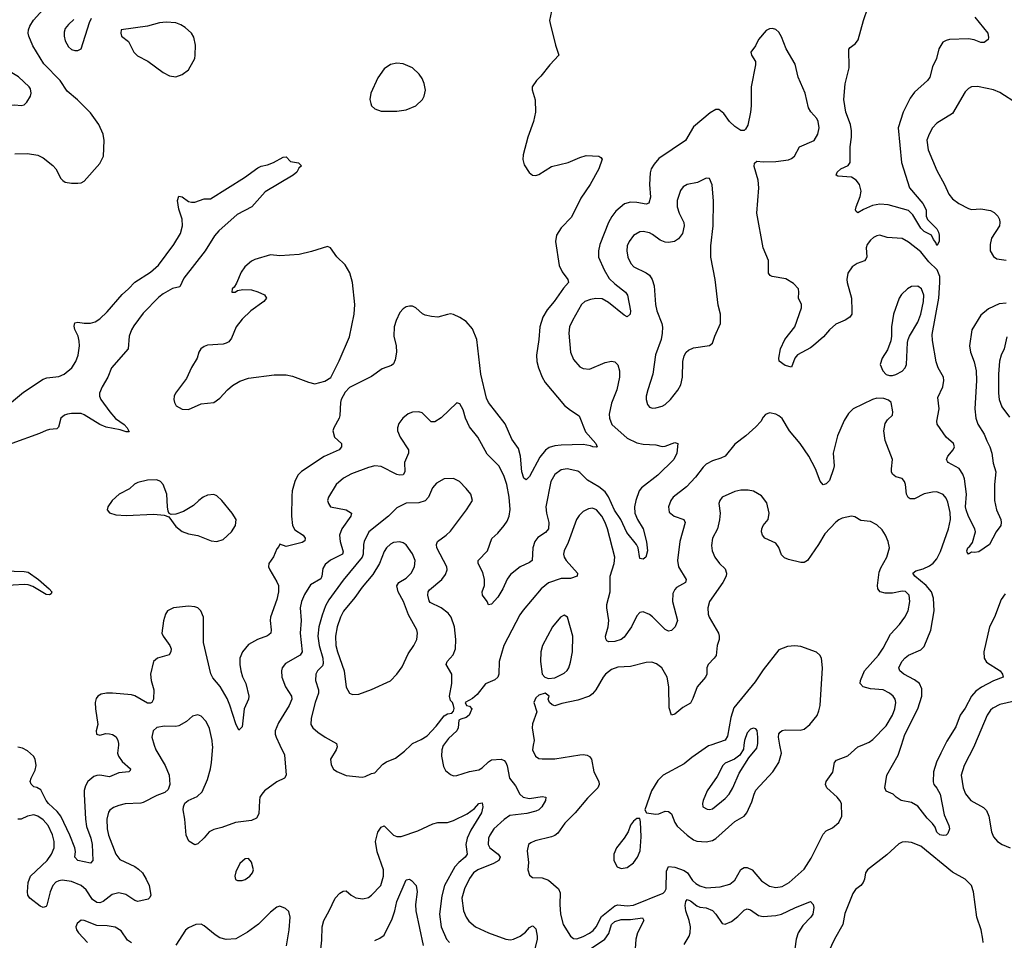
# Model space of a CAD drawing. Header units: inches. Extents: x 1954678 to 2060271, y 904822 to 1016299.
# Tile 365 of 403: x 2042141 to 2048378, y 988764 to 994595. Entities that reach past the tile are written whole.
import ezdxf

# ---------------------------------------------------------------- set-up
doc = ezdxf.new("R2010")
doc.units = ezdxf.units.IN
doc.header["$MEASUREMENT"] = 0
doc.layers.add('C0948', color=7, linetype='Continuous')
doc.layers.add('C0949', color=7, linetype='Continuous')

msp = doc.modelspace()

# ---------------------------------------------------------------- linework, layer by layer
at = {"layer": 'C0948', "color": 5}
for points, elevation in [([(2042766.3, 990000), (2042761.8, 989950), (2042766.2, 989930), (2042790, 989895.8), (2042843, 989850), (2042841, 989839), (2042832, 989830), (2042770, 989823.7), (2042710, 989798.5), (2042650, 989808.9), (2042630, 989808), (2042610, 989800.7), (2042574, 989770), (2042558.1, 989741.9), (2042550, 989713.2), (2042549.5, 989690), (2042558.1, 989530), (2042565.1, 989485.1), (2042591.8, 989410), (2042599.8, 989370), (2042603.8, 989270), (2042590, 989252.3), (2042509.3, 989270), (2042490, 989289.3), (2042494.2, 989325.8), (2042490.8, 989350), (2042458.9, 989430), (2042401.9, 989550), (2042379.7, 989579.7), (2042323.9, 989630), (2042309.2, 989650), (2042276.1, 989716.1), (2042250, 989731.6), (2042230, 989736), (2042213.6, 989753.6), (2042208, 989770), (2042213, 989790), (2042239.2, 989840.8), (2042245.3, 989870), (2042239.3, 989910), (2042228.4, 989930), (2042190, 989963.5), (2042160, 989980), (2042130, 989986.8)], 520), ([(2042993.3, 990000), (2043002.8, 989970), (2043062.4, 989870), (2043088, 989810), (2043091.7, 989750), (2043081.7, 989718.3), (2043060, 989700.1), (2043010, 989681.7), (2042924.4, 989635.6), (2042908.7, 989631.3), (2042810, 989627.1), (2042770, 989618), (2042735.8, 989604.2), (2042712.3, 989587.7), (2042703.9, 989576.1), (2042693, 989530), (2042695.9, 989470), (2042703.3, 989430), (2042750, 989308.8), (2042776.2, 989276.2), (2042870.7, 989230.7), (2042894.8, 989214.8), (2042918.6, 989190), (2042943.2, 989150), (2042960.7, 989110), (2042971.7, 989050), (2042966.1, 989033.9), (2042955.2, 989024.8), (2042890, 989008.4), (2042870, 989014.8), (2042814.6, 989054.6), (2042770, 989064.2), (2042726.4, 989053.6), (2042670, 989008.7), (2042650, 989001.1), (2042630, 989003.7), (2042602.5, 989022.5), (2042562.6, 989082.6), (2042530, 989111.8), (2042470, 989136.5), (2042410, 989144.2), (2042390, 989141.1), (2042370, 989131.6), (2042352.1, 989110), (2042334.6, 989070), (2042314.2, 988985.8), (2042310, 988978), (2042290, 988971.5), (2042270, 988979.7), (2042206.3, 989030), (2042192, 989050), (2042189.8, 989069.8), (2042195.7, 989130), (2042209.9, 989170), (2042314.5, 989270), (2042343, 989310), (2042359.2, 989350), (2042359.9, 989390), (2042350, 989431.1), (2042321.4, 989490), (2042290, 989526.8), (2042256.3, 989550), (2042230, 989558.2), (2042190, 989550.6), (2042150, 989530.7), (2042130, 989531.6)], 540), ([(2043788.9, 990000), (2043817.8, 989937.7), (2043828.4, 989810), (2043818.8, 989790), (2043770, 989768.2), (2043692, 989710), (2043674.3, 989690), (2043663.2, 989670), (2043659.3, 989650), (2043655.4, 989564.6), (2043642.1, 989537.9), (2043610, 989523.2), (2043509.2, 989510.8), (2043422.3, 989477.7), (2043370, 989464.7), (2043342.4, 989450), (2043310, 989411.8), (2043270, 989375.1), (2043250, 989369.3), (2043211.9, 989391.9), (2043196.2, 989430), (2043188, 989530), (2043176.2, 989590), (2043178, 989610), (2043187.7, 989632.3), (2043209, 989650), (2043265.1, 989674.9), (2043296.6, 989703.4), (2043330, 989782.8), (2043349.7, 989850), (2043356.4, 989890), (2043363.9, 989990), (2043363, 990000)], 540), ([(2044150.1, 990000), (2044152.2, 989990), (2044145.3, 989970), (2044110.4, 989910), (2044114.2, 989874.2), (2044130, 989847.3), (2044150, 989833.4), (2044210, 989808.4), (2044310, 989796.3), (2044330, 989800.7), (2044370, 989821), (2044390, 989824.7), (2044440.5, 989879.5), (2044465.1, 989894.9), (2044522.6, 989917.4), (2044578.7, 989961.3), (2044618.9, 990000)], 560), ([(2044825.4, 990000), (2044823.1, 989996.9), (2044814.4, 989970), (2044814, 989930), (2044825.3, 989865.3), (2044839, 989839), (2044870, 989813), (2044890, 989806.4), (2044910, 989806.7), (2044990, 989833.4), (2045050, 989844.2), (2045070, 989855.8), (2045110, 989894), (2045130, 989906), (2045190.3, 989910.3), (2045210, 989902.4), (2045219.5, 989890), (2045228.2, 989868.2), (2045244.7, 989790), (2045282, 989742), (2045309.3, 989690), (2045330, 989670.2), (2045370, 989661), (2045450, 989674.9), (2045473.4, 989670), (2045472, 989650), (2045448.7, 989610), (2045430, 989589.7), (2045410, 989580.8), (2045352.5, 989567.5), (2045246, 989554), (2045210, 989529.8), (2045143.5, 989470), (2045118.4, 989430), (2045111, 989410), (2045108.6, 989370), (2045120.2, 989350), (2045171.2, 989310), (2045183.9, 989290), (2045176.5, 989270), (2045142.3, 989250), (2045043.6, 989210), (2045016.2, 989190), (2044990, 989155.4), (2044958.9, 989090), (2044942.7, 989030), (2044952.2, 988950), (2044969.1, 988910), (2044985.5, 988885.5), (2045028, 988850), (2045110, 988810.2), (2045220.7, 988770), (2045250, 988766), (2045270, 988770.2), (2045311.1, 988790), (2045344.6, 988815.4), (2045370, 988844.2), (2045390, 988855.8), (2045393.8, 988853.8), (2045410, 988836.3), (2045419.7, 988790), (2045419.2, 988770), (2045404.9, 988710)], 560), ([(2045394.6, 990000), (2045388.9, 989970), (2045408.7, 989930), (2045430, 989915.8), (2045450, 989912.2), (2045530, 989912.9), (2045690, 989938.8), (2045710, 989940.6), (2045736.1, 989936.1), (2045750, 989928.7), (2045762.4, 989910), (2045776.9, 989830), (2045809.1, 989770), (2045811.2, 989750), (2045803.6, 989730), (2045736.9, 989663.1), (2045660.2, 989570), (2045593.8, 989506.2), (2045550, 989442.8), (2045530, 989427.4), (2045510, 989419.4), (2045406, 989394), (2045378.3, 989381.7), (2045364.9, 989370), (2045356, 989330), (2045364, 989256), (2045359.5, 989210), (2045370, 989176), (2045390, 989160.7), (2045450, 989158.5), (2045490, 989144.7), (2045553.6, 989090), (2045564.6, 989064.6), (2045561.7, 988990), (2045565.8, 988930), (2045584.4, 988864.4), (2045630, 988790.4), (2045650, 988774.6), (2045670, 988773.2), (2045710, 988786.8), (2045750, 988807.8), (2045773.8, 988826.2), (2045791.9, 988848.1), (2045826.6, 988913.5), (2045910, 988982.5), (2045930, 988988.8), (2045990, 988982.6), (2046030, 988985.3), (2046217.5, 989062.5), (2046227.7, 989072.3), (2046235.2, 989090), (2046237.4, 989202.6), (2046250, 989231.9), (2046290, 989225.9), (2046350, 989205.5), (2046370.6, 989190.6), (2046403, 989143), (2046423.2, 989123.2), (2046450, 989107.6), (2046490, 989096.8), (2046578.4, 989101.6), (2046639.9, 989120.1), (2046670, 989144), (2046710, 989211.4), (2046730, 989224.5), (2046750, 989223.8), (2046781.5, 989210), (2046840.8, 989140.8), (2046890, 989106.9), (2046930, 989098.2), (2046970, 989103.8), (2047015.6, 989130), (2047110, 989214.9), (2047155.1, 989284.9), (2047230, 989436.3), (2047250, 989457.1), (2047290, 989475.5), (2047329.7, 989510.3), (2047348, 989550), (2047347.2, 989630), (2047336.8, 989650), (2047319.1, 989670), (2047253.7, 989730), (2047246, 989750), (2047249.7, 989770), (2047291.6, 989828.4), (2047303, 989890), (2047314.5, 989905.5), (2047387.3, 989932.7), (2047451.1, 989988.9), (2047476.8, 990000)], 580), ([(2046518.1, 990000), (2046504.7, 989995.3), (2046398.6, 989921.4), (2046350, 989881.5), (2046217, 989810), (2046183.6, 989776.4), (2046143.2, 989710), (2046101.6, 989590), (2046110.5, 989570.5), (2046170, 989563.5), (2046190, 989565.7), (2046230, 989581), (2046250, 989580.2), (2046270, 989564.4), (2046290.1, 989510), (2046305.8, 989485.8), (2046370, 989430.2), (2046410, 989400.2), (2046430, 989391.3), (2046490, 989387.6), (2046530, 989396.8), (2046550, 989408.5), (2046670, 989516.6), (2046729.6, 989550), (2046746, 989570), (2046778.6, 989641.4), (2046792.5, 989690), (2046804.6, 989715.4), (2046912.2, 989830), (2046950.5, 989890), (2046966.7, 989950), (2046956.7, 990000)], 620), ([(2046728.7, 990000), (2046725.4, 989974.6), (2046703.4, 989936.6), (2046669.1, 989910.9), (2046610, 989885.6), (2046594.4, 989870), (2046559, 989801), (2046494.9, 989710), (2046470.4, 989650), (2046466, 989630), (2046468.2, 989610), (2046495.1, 989595.1), (2046510, 989592.2), (2046530, 989596.4), (2046610, 989660.8), (2046635.6, 989690), (2046658, 989730), (2046697.4, 989822.6), (2046760.1, 989919.9), (2046810, 989980.7), (2046814.8, 990000)], 640), ([(2048001.6, 990000), (2047975.8, 989950), (2047948.3, 989891.6), (2047929.3, 989830), (2047926.6, 989766.6), (2047932, 989750), (2047950, 989727.9), (2047970.6, 989690), (2047997.4, 989557.4), (2048027, 989490), (2048030.3, 989469.7), (2048020.4, 989439.6), (2048010, 989429.3), (2047990, 989427.3), (2047970, 989431.6), (2047950, 989449.6), (2047939.3, 989479.3), (2047923.4, 989503.4), (2047890, 989538), (2047830, 989613.8), (2047790, 989636.2), (2047725.2, 989650), (2047693.2, 989670), (2047674, 989690), (2047630, 989709.3), (2047620.9, 989730), (2047634.7, 989810), (2047704.5, 989935.5), (2047725.7, 990000)], 560), ([(2048188.4, 990000), (2048185.9, 989994.1), (2048123.2, 989870), (2048105, 989810), (2048117.3, 989730), (2048131.2, 989691.2), (2048166.7, 989650), (2048245.3, 989605.3), (2048265.9, 989585.9), (2048280.7, 989550), (2048295.8, 989450), (2048310, 989418.4), (2048334.9, 989390), (2048364.4, 989370), (2048414, 989350)], 580), ([(2044043.9, 988670), (2044055.2, 988764.8), (2044057.8, 988850), (2044067.2, 988890), (2044102.5, 988950), (2044139.8, 989030), (2044170, 989061.7), (2044190, 989074), (2044210, 989077.1), (2044240.5, 989050), (2044270, 989032), (2044313.9, 989026.1), (2044350, 989035.8), (2044370, 989048.7), (2044429.7, 989110), (2044445.7, 989170), (2044446.2, 989210), (2044404.7, 989324.7), (2044394.3, 989390), (2044410, 989448.4), (2044430, 989479.5), (2044450, 989488.5), (2044510, 989430.3), (2044530, 989422), (2044558, 989422), (2044663.6, 989456.4), (2044758.7, 989501.3), (2044790, 989509.1), (2044850, 989510.2), (2044890, 989522.2), (2044976, 989564), (2045021.1, 989598.9), (2045050, 989630.4), (2045070, 989634), (2045073.8, 989610), (2045066.2, 989570), (2044998.8, 989461.2), (2044974.8, 989410), (2044967.5, 989370), (2044976.5, 989310), (2044963.9, 989290), (2044922.9, 989257.1), (2044898.4, 989230), (2044832.6, 989110), (2044815, 989045), (2044799.4, 988930), (2044810.9, 988850), (2044844.2, 988770), (2044862.8, 988750)], 540), ([(2048243.4, 988750), (2048242.7, 988770), (2048230.3, 988830), (2048202.8, 988910), (2048183.1, 989070), (2048169.2, 989110), (2048130, 989149.9), (2048050, 989195.2), (2047850, 989360.3), (2047790, 989382.3), (2047752, 989388), (2047730, 989384.7), (2047710, 989374.7), (2047634.4, 989305.6), (2047510.4, 989210), (2047499.5, 989190), (2047491.8, 989150), (2047483.1, 989130), (2047469, 989111), (2047435.3, 989084.7), (2047419.2, 989060.8), (2047367.3, 988932.7), (2047355.4, 988864.6), (2047301.5, 988770), (2047265, 988690)], 580), ([(2044390, 988762.3), (2044423.1, 988776.9), (2044450, 988796.3), (2044500, 988900), (2044517.8, 988950), (2044530, 989010.3), (2044590, 989147.7), (2044610, 989150.8), (2044623.4, 989143.4), (2044652.2, 989110), (2044659.5, 989070), (2044649.2, 988990.8), (2044650.2, 988950), (2044697.4, 988730)], 520), ([(2043830.5, 988729.5), (2043848.5, 988830), (2043855.1, 988910), (2043846.2, 988946.2), (2043825.3, 988965.3), (2043790, 988979.7), (2043770, 988972.8), (2043730, 988941.7), (2043654.4, 988865.6), (2043584.6, 988815.4), (2043510, 988773.6), (2043450, 988769.5), (2043410, 988779.6), (2043378.7, 988798.7), (2043310, 988855.6), (2043290, 988865.1), (2043256.7, 988863.3), (2043210, 988842.9), (2043192.4, 988827.6), (2043130, 988731.8)], 560), ([(2046350, 988736.5), (2046381, 988790), (2046388.1, 988811.9), (2046391, 988850), (2046382.4, 988890), (2046361.2, 988950), (2046356.6, 988983.4), (2046360.4, 989010), (2046370, 989021.1), (2046390, 989013), (2046430, 988981.8), (2046450, 988974.4), (2046490.1, 988970.1), (2046530, 988951.8), (2046550.2, 988930), (2046590, 988870.4), (2046610, 988866), (2046650, 988883.1), (2046690, 988913.6), (2046730, 988953.7), (2046750, 988963.7), (2046770, 988956.5), (2046820.4, 988920.4), (2046850, 988915.2), (2046930, 988920.6), (2046966.6, 988930), (2047050, 988970.2), (2047150, 989010.4), (2047167.7, 988990), (2047171.7, 988971.7), (2047164.9, 988930), (2047152.2, 988910), (2047102.7, 988857.3), (2047071.3, 988810), (2047059.7, 988770), (2047050.3, 988710)], 560), ([(2042850, 988746.8), (2042824.1, 988764.1), (2042783.1, 988823.1), (2042746.6, 988846.6), (2042695.1, 988855.1), (2042630, 988857.8), (2042550, 988889.6), (2042530, 988891.8), (2042505.5, 988870), (2042498, 988850), (2042500.5, 988830), (2042513, 988810), (2042570, 988750.4)], 560), ([(2045756.2, 988710), (2045847.9, 988770), (2045873.3, 988806.7), (2045890, 988863.6), (2045910, 988882), (2045950, 988896.3), (2046010, 988895.3), (2046085.5, 988905.5), (2046095, 988890), (2046055.1, 988810), (2046043.7, 988770), (2046040.1, 988710)], 560)]:
    msp.add_lwpolyline(points, dxfattribs=dict(at, elevation=elevation))
for points, elevation in [([(2046070, 989535.3), (2046050, 989534.5), (2046030, 989518), (2046010, 989492.7), (2045995.8, 989450), (2045970.2, 989409.8), (2045922, 989350), (2045904.9, 989310), (2045905.3, 989270), (2045925.5, 989230), (2045950, 989218), (2045990, 989223.9), (2046030, 989253.7), (2046054.2, 989290), (2046070.7, 989330), (2046078.2, 989418.2), (2046074.5, 989514.5)], 620), ([(2043590, 989282), (2043570, 989279), (2043536, 989250), (2043510, 989198), (2043504, 989170), (2043508.3, 989148.3), (2043521.6, 989141.6), (2043550, 989141.6), (2043570, 989148.5), (2043599.3, 989170), (2043615.1, 989190), (2043622.7, 989210), (2043610, 989258)], 560)]:
    msp.add_lwpolyline(points, close=True, dxfattribs=dict(at, elevation=elevation))
at = {"layer": 'C0949', "color": 5}
for points, elevation in [([(2042110, 993744.7), (2042190, 993746.5), (2042256.3, 993736.3), (2042290, 993719.3), (2042351.4, 993671.4), (2042370.4, 993650), (2042403, 993590), (2042415.6, 993575.6), (2042430, 993566), (2042470, 993558.4), (2042510, 993558.4), (2042530, 993562.4), (2042550, 993573), (2042650, 993684.9), (2042671.3, 993730), (2042677.2, 993830), (2042671, 993870), (2042642.2, 993930), (2042590, 994005.6), (2042507.3, 994087.3), (2042442.9, 994142.9), (2042398.7, 994210), (2042295.1, 994315.1), (2042223.6, 994430), (2042198.9, 994490), (2042194.4, 994510), (2042196.2, 994530), (2042205.7, 994554.3), (2042228.8, 994591.2), (2042310, 994680.3)], 520), ([(2048192, 994610), (2048273, 994510), (2048278, 994482), (2048274.8, 994470), (2048250, 994449.6), (2048230, 994449.7), (2048187, 994467), (2048150, 994473.3), (2048031.4, 994468.6), (2048010, 994463.5), (2047988.2, 994451.8), (2047963.1, 994410), (2047948.4, 994350), (2047923.5, 994296.5), (2047905.7, 994230), (2047891.2, 994208.8), (2047810, 994136.8), (2047781.2, 994098.8), (2047736.8, 994010), (2047705.5, 993910), (2047727.1, 993690), (2047776.5, 993530), (2047862.4, 993430), (2047882, 993390), (2047883.8, 993350), (2047890.6, 993330), (2047950, 993270.5), (2047962, 993250), (2047966, 993230), (2047964.7, 993190), (2047953.2, 993166.8), (2047950, 993165.2), (2047944.5, 993184.5), (2047930, 993202), (2047917.2, 993230), (2047870, 993252.4), (2047850, 993274.3), (2047798.5, 993358.5), (2047770, 993386.2), (2047642.4, 993422.4), (2047590, 993426.6), (2047543, 993417), (2047486.5, 993393.5), (2047450, 993372), (2047439.3, 993379.3), (2047435.6, 993390), (2047438.7, 993410), (2047465.1, 993474.9), (2047471.7, 993508.4), (2047461.5, 993550), (2047439.1, 993579.1), (2047410, 993598.4), (2047324.2, 993604.2), (2047313.2, 993610), (2047318.7, 993630), (2047342.4, 993650), (2047388.5, 993671.5), (2047402, 993690), (2047401, 993790), (2047409.8, 993849.8), (2047410.6, 993890.6), (2047403.7, 993930), (2047374.2, 994010), (2047362.3, 994090), (2047370.5, 994189.4), (2047395.1, 994290), (2047392.7, 994407.3), (2047400.9, 994419.1), (2047434.9, 994445.1), (2047452.3, 994467.7), (2047485, 994590), (2047513.9, 994670)], 520), ([(2042484.9, 994595.1), (2042450, 994564.5), (2042430, 994539.3), (2042423.6, 994516.4), (2042423.6, 994490), (2042430, 994460.7), (2042450, 994423.7), (2042470, 994406.7), (2042490, 994399.6), (2042510, 994398.7), (2042530, 994411), (2042582.9, 994577.1), (2042596, 994604)], 520), ([(2045510.4, 994649.6), (2045498, 994590), (2045500.5, 994570), (2045534.2, 994434.2), (2045556, 994370), (2045499.1, 994310), (2045442.6, 994237.4), (2045414, 994210), (2045387.7, 994170), (2045387.7, 994150), (2045407.1, 994087.1), (2045408.9, 994010), (2045396, 993950), (2045360.4, 993850), (2045330, 993738), (2045328.3, 993708.3), (2045335.9, 993675.9), (2045367.7, 993627.7), (2045390, 993611), (2045410, 993607.3), (2045430, 993614), (2045510, 993665.5), (2045615.3, 993690), (2045690, 993722), (2045730, 993734), (2045810, 993730.4), (2045823, 993723), (2045830.4, 993710.4), (2045810.4, 993650), (2045753.7, 993550), (2045694.7, 993465.3), (2045635.9, 993344.1), (2045570, 993277), (2045542, 993230), (2045535.8, 993190), (2045557.3, 993037.3), (2045578, 992998), (2045614, 992950), (2045616.4, 992930), (2045585, 992895.1), (2045525.7, 992810), (2045482.7, 992757.3), (2045454.3, 992710), (2045435.3, 992650), (2045430.3, 992570), (2045415.2, 992470), (2045417.5, 992430), (2045426.7, 992390), (2045450, 992330.4), (2045470, 992297.6), (2045592.1, 992152.1), (2045630, 992120.8), (2045685.4, 992085.4), (2045725, 991985), (2045790.3, 991910), (2045798.8, 991890), (2045793.4, 991886.6), (2045771.4, 991888.6), (2045755.8, 991895.8), (2045710, 991903.2), (2045570, 991899.8), (2045530, 991895.9), (2045494.6, 991885.4), (2045471.2, 991868.8), (2045436.6, 991823.4), (2045370, 991702), (2045350, 991680.9), (2045334, 991690), (2045322.5, 991730), (2045313.7, 991830), (2045299.7, 991879.7), (2045258.3, 991938.3), (2045215.8, 992035.8), (2045110, 992169.8), (2045097.3, 992197.3), (2045061.2, 992350), (2045036.7, 992570), (2045010, 992636.4), (2044970, 992682.2), (2044930, 992708.8), (2044890, 992726.6), (2044870, 992730.8), (2044850, 992728.5), (2044790, 992710.9), (2044750, 992714.5), (2044710, 992724), (2044692.8, 992732.8), (2044650, 992769.6), (2044630, 992779.7), (2044610, 992781.3), (2044590, 992776.3), (2044570, 992763.6), (2044550, 992740.9), (2044524.9, 992690), (2044513.1, 992650), (2044511.6, 992590), (2044525, 992530), (2044528, 992490), (2044520.5, 992439.5), (2044510, 992415.1), (2044495.6, 992404.4), (2044437.6, 992382.4), (2044370, 992335.1), (2044230, 992264.5), (2044203.4, 992236.6), (2044178, 992190), (2044173, 992170), (2044170, 992088), (2044164.9, 992070), (2044130.6, 992010), (2044124.9, 991990), (2044135.5, 991950), (2044179.1, 991910), (2044180.4, 991890), (2044164.4, 991870), (2044070, 991827.4), (2043927, 991733), (2043903.6, 991710), (2043883.6, 991670), (2043866.3, 991610), (2043864.2, 991575.8), (2043862, 991450), (2043870.3, 991390), (2043883.4, 991363.4), (2043936.5, 991330), (2043948.9, 991310), (2043946.9, 991293.1), (2043930, 991283.9), (2043830, 991259), (2043790, 991273.2), (2043783, 991257), (2043770, 991244), (2043748.4, 991191.6), (2043718.8, 991150), (2043717.3, 991130), (2043724.9, 991110), (2043770, 991034), (2043779.6, 991010), (2043781.3, 990970), (2043770, 990922.7), (2043730.3, 990810), (2043727.4, 990790), (2043734.3, 990730), (2043731.2, 990708.8), (2043710, 990691.2), (2043648, 990670), (2043590, 990638), (2043552.9, 990590), (2043536.5, 990550), (2043534.7, 990510), (2043542.2, 990470), (2043553.3, 990433.3), (2043573.6, 990390), (2043593.7, 990310), (2043590.4, 990290), (2043562.3, 990230), (2043550, 990115.3), (2043530, 990095.3), (2043510, 990134), (2043473.1, 990253.1), (2043455.4, 990295.4), (2043410.5, 990370.5), (2043365.6, 990425.6), (2043351.2, 990451.2), (2043305.4, 990650), (2043304.8, 990810), (2043289.7, 990850), (2043270, 990868.5), (2043250, 990876.5), (2043210, 990879.1), (2043114.8, 990870), (2043077.1, 990850), (2043064.4, 990830), (2043051.8, 990788.2), (2043042.6, 990710), (2043050.3, 990690), (2043093.2, 990630), (2043100.2, 990610), (2043099.6, 990590), (2043087.2, 990572.8), (2043013.4, 990550), (2042988.7, 990530), (2042970.2, 990450), (2042973.4, 990410), (2042990.2, 990350), (2042989.2, 990290.8), (2042979.3, 990270), (2042970, 990265.3), (2042950, 990266.2), (2042870, 990311.8), (2042850, 990318.2), (2042730, 990329.7), (2042690.3, 990329.7), (2042657.7, 990322.3), (2042636.3, 990310), (2042625.5, 990294.5), (2042620.4, 990270), (2042621.3, 990230), (2042635.5, 990130), (2042626, 990090), (2042627.7, 990070), (2042650, 990063), (2042686, 990074), (2042710, 990072.4), (2042730, 990066.4), (2042751.4, 990051.4), (2042763.1, 990030), (2042767.2, 990010), (2042766.3, 990000)], 520), ([(2048390, 992799.4), (2048345, 992795), (2048277.2, 992762.8), (2048230, 992722.4), (2048173, 992630), (2048156.8, 992530), (2048163.5, 992490), (2048187.2, 992427.2), (2048199.1, 992370), (2048200.9, 992310), (2048192.1, 992130), (2048197.2, 992070), (2048210, 992033.1), (2048249.2, 991970), (2048266.3, 991926.3), (2048286.7, 991890), (2048299.5, 991850), (2048306.6, 991786.6), (2048324.2, 991730), (2048316.5, 991650), (2048315.2, 991550), (2048328.9, 991490), (2048354.9, 991430), (2048358.4, 991410), (2048354.9, 991390), (2048326.4, 991350), (2048284.7, 991270), (2048216.8, 991223.2), (2048190, 991219.3), (2048170, 991222.7), (2048150, 991208.7), (2048143, 991223), (2048140.7, 991230), (2048146.6, 991250), (2048160.2, 991259.8), (2048176.8, 991283.2), (2048195.8, 991350), (2048191.5, 991370), (2048150, 991448.6), (2048135.2, 991490), (2048132.3, 991510), (2048137.5, 991590), (2048125.9, 991685.9), (2048115.9, 991715.9), (2048092, 991752), (2048022.9, 991790), (2048017, 991797), (2048011.1, 991810), (2048020.5, 991830), (2048054.6, 991870), (2048061.4, 991890), (2048056.8, 991910), (2048010.5, 991950.5), (2047952.3, 992032.3), (2047951, 992051), (2047964.8, 992130), (2047957.8, 992202.2), (2047988.2, 992270), (2047995.5, 992310), (2047992.6, 992330), (2047959.9, 992390), (2047947.2, 992427.2), (2047923.2, 992563.2), (2047921.6, 992601.6), (2047962.6, 992830), (2047970.3, 992930), (2047969, 992969), (2047952.1, 993010), (2047900.6, 993060.6), (2047850, 993123.7), (2047770, 993185.3), (2047730, 993207.9), (2047635.8, 993215.8), (2047590, 993229.6), (2047570, 993226), (2047550, 993215.6), (2047530, 993198.4), (2047508.9, 993170), (2047503.6, 993150), (2047507.7, 993092.3), (2047501.3, 993078.7), (2047491.7, 993068.3), (2047446, 993050), (2047414.9, 993030), (2047387.2, 992990), (2047380.2, 992950), (2047381.6, 992930), (2047408.9, 992830), (2047412.9, 992750), (2047411.6, 992730), (2047398.4, 992710), (2047370, 992691.2), (2047310, 992667.1), (2047270.3, 992630), (2047233.3, 992586.8), (2047170, 992531), (2047150, 992516), (2047067.3, 992472.7), (2047051.8, 992450), (2047030, 992394), (2046990, 992403.7), (2046952.7, 992432.7), (2046949.4, 992450), (2046959.6, 992510), (2046987.8, 992570), (2047051.5, 992650), (2047093, 992770), (2047093.6, 992790), (2047073.2, 992830), (2047077.2, 992870), (2047074, 992890), (2047043.2, 992923.2), (2046993.4, 992953.4), (2046908.2, 992968.2), (2046895.6, 992975.6), (2046884.5, 992990), (2046885.1, 993070), (2046849.5, 993150), (2046811.1, 993370), (2046822.2, 993530), (2046817.8, 993577.8), (2046794, 993666), (2046794.8, 993685.2), (2046810, 993698), (2046850, 993693.8), (2046930, 993695.8), (2047010, 993706.9), (2047030, 993715.8), (2047049.5, 993730), (2047081.2, 993790), (2047173.3, 993830), (2047196.9, 993870), (2047204.4, 993910), (2047199.1, 993950), (2047189.8, 993969.8), (2047151.9, 994011.9), (2047136.8, 994036.8), (2047117.2, 994130), (2047071.2, 994230), (2047052.2, 994312.2), (2046996.3, 994410), (2046967.1, 994487.1), (2046950, 994516), (2046930, 994533.2), (2046910, 994539.3), (2046890, 994537), (2046870, 994527), (2046820.4, 994470), (2046801.3, 994430), (2046772.7, 994390), (2046775.5, 994370), (2046801.3, 994330), (2046801.3, 994310), (2046774, 994170), (2046774.3, 994050), (2046770.3, 994010), (2046752.7, 993927.3), (2046739.1, 993900.9), (2046730, 993894), (2046710, 993893.2), (2046670, 993918), (2046637, 993950), (2046600.7, 994000.7), (2046570, 994025.2), (2046550, 994025.2), (2046515.8, 994004.2), (2046410, 993916), (2046358, 993830), (2046190, 993716), (2046159.6, 993680.4), (2046142, 993650), (2046135.2, 993624.8), (2046131, 993550), (2046136.3, 993470), (2046127.2, 993432.8), (2046110, 993426), (2046050, 993437.4), (2046010, 993439.3), (2045972.3, 993427.7), (2045918.3, 993381.7), (2045892.1, 993347.9), (2045871.1, 993310), (2045816.8, 993170), (2045807.2, 993130), (2045808.1, 993090), (2045842.3, 993010), (2045875.7, 992955.7), (2045910, 992921.1), (2045977.8, 992870), (2045990.1, 992850.1), (2046010, 992751.3), (2046008.2, 992730), (2045990, 992711.8), (2045970, 992723), (2045870, 992804.1), (2045830, 992826.1), (2045790, 992828.1), (2045756.9, 992823.1), (2045720.3, 992810), (2045699.4, 992790), (2045641.9, 992690), (2045624.4, 992650), (2045618.7, 992610), (2045630.2, 992490), (2045650, 992443), (2045690, 992397.1), (2045710, 992384.9), (2045750, 992381.3), (2045850, 992422.6), (2045890, 992431.7), (2045910, 992427), (2045930, 992407.7), (2045941.2, 992370), (2045941.1, 992330), (2045923, 992250), (2045890, 992166), (2045875.5, 992095.5), (2045876.2, 992070), (2045892.9, 992030), (2045990, 991945.2), (2046050, 991915.4), (2046090, 991907.1), (2046170, 991901.7), (2046210, 991892), (2046230, 991893.1), (2046290, 991915.8), (2046310.3, 991910.3), (2046303.5, 991850), (2046285.5, 991810), (2046184.2, 991710), (2046079.3, 991630), (2046065.6, 991610), (2046044.6, 991550), (2046035.3, 991510), (2046037.4, 991470), (2046053.7, 991430), (2046091.4, 991370), (2046111.8, 991288.2), (2046118, 991230), (2046107.7, 991190), (2046090, 991177.6), (2046070, 991182.9), (2046057.7, 991250), (2046049.2, 991270), (2045986.2, 991346.2), (2045949.3, 991429.3), (2045908.6, 991488.6), (2045870, 991571.8), (2045850, 991603.7), (2045810, 991636.2), (2045737.3, 991677.3), (2045690, 991727.6), (2045675.8, 991735.8), (2045610, 991749.7), (2045570, 991743.1), (2045530, 991714.7), (2045504.5, 991670), (2045474.2, 991510), (2045477.7, 991470), (2045493.8, 991410), (2045491, 991370), (2045472.4, 991347.6), (2045424.1, 991315.9), (2045404.5, 991290), (2045392.2, 991250), (2045386.7, 991170), (2045370, 991155.8), (2045311, 991129), (2045250, 991079.7), (2045228.7, 991051.3), (2045202.4, 990990), (2045170, 990937), (2045130, 990893.2), (2045110, 990888.7), (2045102.7, 990910), (2045072, 990950), (2045071.6, 990970), (2045084.7, 991010), (2045085.3, 991050), (2045073.8, 991093.8), (2045046, 991150), (2045044.5, 991170), (2045103.9, 991230), (2045131.8, 991308.2), (2045170, 991341.7), (2045210.8, 991390), (2045230, 991419.5), (2045242.2, 991450), (2045247.1, 991492.9), (2045241.3, 991570), (2045226.9, 991650), (2045208.6, 991708.6), (2045175.3, 991770), (2045103.3, 991843.3), (2045043.5, 991950), (2044990, 992015.6), (2044965.1, 992070), (2044950, 992124), (2044930, 992161.2), (2044910, 992169), (2044810, 992073.3), (2044770, 992047.6), (2044747.3, 992047.3), (2044690, 992104.2), (2044670, 992111.3), (2044630, 992109.6), (2044602, 992098), (2044568.8, 992071.2), (2044542.6, 992037.4), (2044534.4, 992010), (2044534.9, 991990), (2044550.4, 991950), (2044604.9, 991870), (2044604.6, 991850), (2044579.1, 991790), (2044581.5, 991730), (2044570, 991711.6), (2044550, 991709), (2044530, 991713.6), (2044430, 991765), (2044390, 991768), (2044350, 991759.4), (2044242.4, 991717.6), (2044192, 991690), (2044144.9, 991650), (2044096.5, 991570), (2044092, 991550), (2044096.5, 991530), (2044110.2, 991510.2), (2044209.3, 991489.3), (2044243, 991470), (2044238, 991450), (2044181.7, 991370), (2044167.5, 991330), (2044170.2, 991290.2), (2044190, 991224), (2044186.3, 991210), (2044110, 991172.1), (2044075.9, 991144.1), (2044061.7, 991118.3), (2044055.2, 991070), (2044047.7, 991052.3), (2043984.2, 991015.8), (2043945.2, 990954.8), (2043925.5, 990910), (2043918, 990870), (2043924.3, 990790), (2043918.7, 990710), (2043930.9, 990590), (2043916.9, 990570), (2043824, 990516), (2043803.6, 990490), (2043799, 990470), (2043802.4, 990430), (2043824.7, 990370), (2043862.8, 990310), (2043864.3, 990290), (2043848.7, 990250), (2043779.6, 990140.4), (2043759.7, 990090), (2043759.1, 990070), (2043765.8, 990050), (2043788.9, 990000)], 540), ([(2048461.7, 994061.6), (2048350, 994132.7), (2048310, 994149.8), (2048270, 994159.8), (2048208.8, 994171.2), (2048170, 994169.7), (2048150, 994158.7), (2048130, 994137.6), (2048050, 994000.5), (2047950, 993939.7), (2047922.6, 993910), (2047901.1, 993870), (2047888.1, 993831.9), (2047894.9, 993770), (2047950, 993639.3), (2047999.1, 993550), (2048025.8, 993490), (2048050, 993459.6), (2048090, 993430.2), (2048150, 993398), (2048170, 993391.8), (2048230, 993395.8), (2048290, 993386.5), (2048314.5, 993374.5), (2048337.6, 993350), (2048348.4, 993330), (2048350.4, 993310), (2048346.4, 993290), (2048296.9, 993210), (2048287.9, 993170), (2048289, 993130), (2048310, 993094.4), (2048330, 993080.9), (2048390, 993071.5)], 540), ([(2042090, 992171.3), (2042165, 992235), (2042290, 992317.6), (2042314.2, 992325.8), (2042390, 992335), (2042424, 992350), (2042472.5, 992390), (2042497.8, 992430), (2042512, 992470), (2042519.9, 992530), (2042518.3, 992558.3), (2042510.9, 992590), (2042490, 992633.2), (2042485.9, 992654.1), (2042490, 992674.4), (2042510, 992679.6), (2042550, 992672.6), (2042590, 992671.6), (2042619.7, 992680.3), (2042650, 992700.2), (2042696.4, 992743.6), (2042790, 992854.8), (2042831.5, 992890), (2042870, 992931.3), (2042970, 992995), (2043020.5, 993039.5), (2043117.3, 993170), (2043159.1, 993240.9), (2043172.9, 993290), (2043170.5, 993330.5), (2043150, 993394.5), (2043140.3, 993450), (2043150, 993478), (2043170, 993472), (2043210, 993443.6), (2043230, 993438.5), (2043250, 993439.6), (2043310, 993459.5), (2043350, 993460.4), (2043564.9, 993595.1), (2043650, 993656.3), (2043670, 993667.7), (2043710, 993674.8), (2043750, 993690.8), (2043810, 993724.9), (2043830, 993726), (2043857.3, 993697.3), (2043907.9, 993687.9), (2043926, 993670), (2043910, 993654), (2043896.4, 993630), (2043874, 993610), (2043696.2, 993503.8), (2043612.1, 993410), (2043519.6, 993360.4), (2043402.5, 993257.5), (2043375.1, 993224.9), (2043316.8, 993130), (2043181.5, 992958.5), (2043156.4, 992903.6), (2043110, 992891.7), (2043050, 992858.9), (2043021.8, 992838.2), (2042923.1, 992736.9), (2042863.7, 992656.2), (2042849, 992630), (2042835.5, 992590), (2042828.9, 992510), (2042722.3, 992390), (2042700.1, 992330), (2042664.6, 992270), (2042647, 992230), (2042647.8, 992210), (2042654.8, 992190), (2042711.3, 992110), (2042748.7, 992068.8), (2042802.3, 992030), (2042822.6, 992010), (2042835.6, 991984.4), (2042814.8, 991985.2), (2042777.8, 991997.8), (2042690, 992013.5), (2042650, 992029.9), (2042550, 992092.9), (2042530, 992099.6), (2042470, 992100.4), (2042443.6, 992096.4), (2042425.5, 992090), (2042403, 992070), (2042387.1, 992012.9), (2042377, 992003), (2042330, 991999.3), (2042310, 991992.9), (2042267.1, 991972.9), (2042091.2, 991910)], 480), ([(2048394.2, 992585.8), (2048376.9, 992510), (2048358.9, 992470), (2048348.2, 992431.8), (2048341.6, 992350), (2048340.7, 992230), (2048345.2, 992190), (2048362.8, 992142.8), (2048410, 992078)], 560), ([(2047725.7, 990000), (2047747.9, 990068), (2047829.9, 990230.1), (2047855.3, 990310), (2047855.9, 990355.9), (2047840.3, 990390), (2047810, 990414.3), (2047740.5, 990450), (2047716.3, 990470), (2047709.7, 990490), (2047728.6, 990530), (2047750, 990552.9), (2047772, 990570), (2047850, 990603.1), (2047870, 990624.9), (2047911.6, 990728.4), (2047933.8, 990850), (2047929.9, 990929.9), (2047917, 990970), (2047882.1, 991010), (2047811.8, 991070), (2047797.4, 991090), (2047816.6, 991103.4), (2047863.5, 991116.5), (2047903.9, 991136.1), (2047926.9, 991153.1), (2047950, 991179.5), (2047973.2, 991226.8), (2048025, 991370), (2048036.2, 991430), (2048034, 991474), (2048019.6, 991539.6), (2048010, 991563.7), (2047990, 991587.3), (2047950, 991603.5), (2047922.6, 991602.6), (2047870, 991590.7), (2047810, 991559.3), (2047780.8, 991560.8), (2047767.9, 991567.9), (2047758.4, 991590), (2047752.3, 991650), (2047746, 991670), (2047730, 991688.3), (2047690, 991699.7), (2047670, 991716.2), (2047663.8, 991730), (2047663.1, 991750), (2047668.7, 991810), (2047623.5, 991930), (2047614, 991990), (2047622.6, 992037.4), (2047638.7, 992061.3), (2047669, 992090), (2047672.3, 992110), (2047661.2, 992170), (2047645.1, 992185.1), (2047615.6, 992195.6), (2047570, 992197.2), (2047544, 992190), (2047421, 992130), (2047390, 992101.2), (2047363.7, 992056.3), (2047321.7, 991958.3), (2047293.6, 991850), (2047299.2, 991770), (2047295.5, 991750), (2047270, 991676), (2047250, 991654.5), (2047230, 991649.5), (2047211.2, 991671.2), (2047181, 991750), (2047139.2, 991830), (2047084.4, 991910), (2047018, 991990), (2046970, 992069.3), (2046950, 992086.6), (2046930, 992096.2), (2046890, 992103.7), (2046865.5, 992094.5), (2046850, 992077.2), (2046835.5, 992050), (2046804.8, 992015.2), (2046740.6, 991959.4), (2046670, 991906.6), (2046609.2, 991830.8), (2046583.2, 991816.8), (2046530, 991801.1), (2046490, 991780.5), (2046470, 991761.3), (2046422, 991698), (2046363.8, 991636.2), (2046280.4, 991570), (2046264.9, 991550), (2046250.4, 991510), (2046254.9, 991474.9), (2046286, 991450), (2046347.7, 991430), (2046355.8, 991410), (2046322.2, 991290), (2046306.8, 991170), (2046314.5, 991130), (2046362.8, 991050), (2046359.5, 991030), (2046302.3, 990997.7), (2046290, 990985.6), (2046279.1, 990960.9), (2046277.1, 990910), (2046307.7, 990790), (2046293.4, 990750), (2046270, 990726.5), (2046250, 990722.4), (2046230, 990731.8), (2046150, 990811.8), (2046130, 990827.4), (2046090, 990844.7), (2046070, 990839.6), (2046050, 990819.6), (2046016.5, 990750), (2045970, 990684.4), (2045950, 990668.7), (2045910, 990656), (2045873.3, 990653.3), (2045860.7, 990660.7), (2045853, 990673), (2045852.4, 990690), (2045868.9, 990750), (2045873.5, 990790), (2045859.4, 990870), (2045859.8, 990890), (2045881.5, 990970), (2045881.1, 991070), (2045907.2, 991150), (2045911.1, 991190), (2045865.2, 991370), (2045850.5, 991410), (2045829, 991450), (2045794.2, 991490), (2045770, 991499.8), (2045743.3, 991496.8), (2045710, 991479.3), (2045684.7, 991455.3), (2045667.5, 991430), (2045616.3, 991283.7), (2045589.2, 991230), (2045586, 991210), (2045590.3, 991190), (2045602.8, 991170), (2045674.9, 991090), (2045672.4, 991070), (2045630, 991055.3), (2045570, 991054.5), (2045490, 991028.7), (2045444, 990990), (2045330, 990854), (2045310, 990824.2), (2045208, 990630), (2045177.8, 990530), (2045176, 990450), (2045170.4, 990430), (2045150, 990414.3), (2045090.9, 990389.1), (2045040, 990320), (2045010, 990295.1), (2044962, 990270), (2044971.6, 990251.6), (2044990, 990246), (2045006, 990230), (2044995.2, 990204.8), (2044987.3, 990190), (2044970, 990175.1), (2044934.8, 990165.2), (2044922.8, 990157.2), (2044918, 990110), (2044910.4, 990090), (2044857.1, 990042.9), (2044825.4, 990000)], 560), ([(2044618.9, 990000), (2044629.3, 990010), (2044685.1, 990034.9), (2044721.6, 990058.4), (2044779.7, 990120.3), (2044830, 990184.7), (2044850, 990198), (2044878, 990202), (2044890, 990214), (2044892.9, 990232.9), (2044889, 990250), (2044882, 990270), (2044870, 990282), (2044863, 990310), (2044878.3, 990390), (2044878.9, 990450), (2044843.5, 990510), (2044849.7, 990530), (2044887.5, 990572.5), (2044900.8, 990610), (2044903.5, 990670), (2044894.8, 990750), (2044874.5, 990810), (2044856.1, 990836.1), (2044809.9, 990869.9), (2044742.3, 990902.3), (2044733.9, 990913.9), (2044725.8, 990950), (2044727.6, 990970), (2044736.9, 990983.1), (2044814.3, 991050), (2044838.6, 991081.4), (2044849.7, 991110), (2044846, 991130), (2044784, 991250), (2044781.6, 991270), (2044787.4, 991290), (2044843.6, 991330), (2044870, 991355.8), (2044971.8, 991490), (2045009.4, 991550), (2044998, 991590), (2044970, 991626), (2044926, 991670), (2044890, 991689.6), (2044830, 991687), (2044781.4, 991658.6), (2044756.4, 991630), (2044730.3, 991570), (2044710, 991547.8), (2044670, 991535.1), (2044590, 991532.4), (2044530, 991503), (2044478, 991450), (2044352.6, 991350), (2044323.8, 991290), (2044319.1, 991270), (2044317.5, 991210), (2044309.5, 991190), (2044190, 991043.8), (2044100.3, 990919.7), (2044078, 990882), (2044056.5, 990823.5), (2044036.6, 990750), (2044029.1, 990690), (2044038.2, 990630), (2044061.3, 990550), (2044064.1, 990515.9), (2044058.3, 990501.7), (2044027.2, 990470), (2044018, 990450), (2044016, 990410), (2044034, 990350), (2044033.8, 990330), (2044012.1, 990270), (2043987.8, 990170), (2043985.7, 990130), (2043997.6, 990110), (2044030, 990082.6), (2044077.1, 990050), (2044148, 990010), (2044150.1, 990000)], 560), ([(2047476.8, 990000), (2047520.9, 990019.1), (2047545.3, 990034.7), (2047630, 990121.7), (2047668.9, 990190), (2047684.8, 990230), (2047690.8, 990270), (2047686.9, 990290), (2047674, 990310), (2047651.3, 990330), (2047610.4, 990350.4), (2047530, 990356.7), (2047483.5, 990370), (2047465, 990390), (2047466, 990410), (2047491.9, 990470), (2047580.2, 990570), (2047610, 990613.4), (2047657.7, 990702.3), (2047715, 990765), (2047748.7, 990810), (2047768.7, 990850), (2047779.8, 990910), (2047775, 990950), (2047752.6, 990972.6), (2047730, 990975.2), (2047670, 990963), (2047622.8, 990962.8), (2047591.1, 990971.1), (2047576.5, 990990), (2047573.9, 991010), (2047585.2, 991094.8), (2047596.3, 991123.7), (2047634.6, 991190), (2047649.7, 991250), (2047643.1, 991290), (2047625.4, 991330), (2047603.6, 991363.6), (2047570, 991396.3), (2047530, 991416.9), (2047470, 991422), (2047430, 991446.6), (2047410, 991449.5), (2047350, 991437.6), (2047330, 991427.8), (2047310, 991412.6), (2047241.5, 991338.5), (2047200.6, 991270), (2047131, 991169), (2047110, 991157.2), (2047090, 991157.2), (2047010, 991174.8), (2046985.3, 991185.3), (2046966.3, 991206.3), (2046950, 991252.3), (2046930, 991278.4), (2046861.2, 991310), (2046845.2, 991330), (2046839.3, 991350), (2046842.7, 991370), (2046850, 991391), (2046881.2, 991430), (2046889.2, 991470), (2046874.2, 991534.2), (2046839.1, 991579.1), (2046788.3, 991608.3), (2046754.7, 991614.8), (2046710, 991614.8), (2046670, 991605.7), (2046591, 991570), (2046576.3, 991550), (2046570.4, 991530), (2046577.4, 991470), (2046574.1, 991425.9), (2046561.3, 991370), (2046528.7, 991310), (2046523.9, 991263.9), (2046526.7, 991230), (2046544.9, 991190), (2046574.4, 991150), (2046610, 991117.1), (2046619, 991090), (2046615.8, 991070), (2046594.4, 991030), (2046510.3, 990910), (2046499.1, 990870), (2046502.4, 990830), (2046509.1, 990810), (2046566.7, 990710), (2046572.6, 990690), (2046571.3, 990670), (2046558.8, 990630), (2046551.9, 990568.1), (2046540.8, 990550), (2046501.8, 990510), (2046494.2, 990490), (2046492.9, 990450), (2046486, 990430), (2046431.9, 990370), (2046405.6, 990294.4), (2046390, 990265.1), (2046342.2, 990237.8), (2046290, 990195.1), (2046269.8, 990189.8), (2046255.5, 990235.5), (2046254, 990370), (2046242.7, 990430), (2046209.6, 990490), (2046175.8, 990515.8), (2046144.4, 990524.4), (2046110, 990523.1), (2046010, 990497.5), (2045930, 990494.1), (2045890, 990478.2), (2045852.8, 990450), (2045836.1, 990430), (2045790.1, 990349.9), (2045770, 990324.7), (2045750, 990309.8), (2045676.1, 990283.9), (2045576.1, 990263.9), (2045530, 990249.2), (2045514.6, 990254.6), (2045498, 990270), (2045488.7, 990290), (2045495.3, 990310), (2045470, 990329), (2045430, 990316.2), (2045410, 990299), (2045398.8, 990270), (2045416, 990210), (2045390, 990135.3), (2045387.4, 990110), (2045400.3, 990030), (2045394.6, 990000)], 580), ([(2042043.8, 991103.8), (2042170, 991099.9), (2042194.5, 991094.5), (2042261.3, 991050), (2042328.5, 990990), (2042344.9, 990970), (2042341, 990959), (2042330, 990952.7), (2042310, 990954.7), (2042225.2, 991005.2), (2042195.3, 991015.3), (2042170, 991017.7), (2042030, 991009.6)], 480), ([(2048382.3, 990957.7), (2048358.2, 990921.8), (2048315.4, 990810), (2048284, 990750), (2048247.1, 990590), (2048249.3, 990550), (2048265.3, 990525.3), (2048352.4, 990470), (2048367.2, 990450), (2048370.3, 990429.7), (2048310, 990406.2), (2048232.5, 990367.5), (2048198, 990342), (2048170.8, 990309.2), (2048130, 990234), (2048097.6, 990190), (2048070, 990115.6), (2048014.7, 990025.3), (2048001.6, 990000)], 560), ([(2046956.7, 990000), (2046946.7, 990050), (2046949.6, 990070.4), (2046957.8, 990082.2), (2046970, 990092.7), (2046990, 990096.9), (2047085.6, 990094.4), (2047110, 990100.2), (2047146.8, 990130), (2047191.8, 990188.2), (2047203.8, 990216.2), (2047210.6, 990250), (2047225.2, 990490), (2047219.4, 990550), (2047208.7, 990570), (2047188.6, 990588.6), (2047090, 990623.8), (2047050, 990629.8), (2047005.3, 990625.3), (2046950, 990604.4), (2046850, 990476.9), (2046798.9, 990401), (2046664.6, 990235.4), (2046645.1, 990174.9), (2046624.2, 990055.9), (2046610, 990032.1), (2046518.1, 990000)], 620), ([(2048441.4, 990278.6), (2048350, 990256.8), (2048305, 990235), (2048290, 990221.5), (2048269.4, 990190), (2048188.4, 990000)], 580), ([(2043363, 990000), (2043360.4, 990030), (2043344.4, 990104.4), (2043322, 990150), (2043290, 990183.7), (2043270, 990192), (2043236.7, 990183.3), (2043198, 990150), (2043150, 990123.1), (2043130, 990117.2), (2043059.3, 990119.3), (2043010, 990111.9), (2042986, 990090), (2042977.4, 990050), (2042993.3, 990000)], 540), ([(2046814.8, 990000), (2046817.2, 990010), (2046817.2, 990050), (2046812.2, 990092.3), (2046803.3, 990103.3), (2046790, 990107.6), (2046770, 990101.3), (2046750, 990076.9), (2046732.6, 990030), (2046728.7, 990000)], 640)]:
    msp.add_lwpolyline(points, dxfattribs=dict(at, elevation=elevation))
for points, elevation in [([(2043070, 994579.8), (2043026, 994574), (2042950, 994554.8), (2042784.7, 994530), (2042781, 994510), (2042786.8, 994490), (2042830, 994457.3), (2042864.9, 994390), (2042886.8, 994366.8), (2042952.6, 994332.6), (2043050, 994259.5), (2043090, 994238.4), (2043130, 994232.4), (2043170, 994248.4), (2043210, 994278), (2043240.5, 994330), (2043249.7, 994350), (2043252.6, 994370), (2043254.5, 994434.5), (2043245.1, 994485.1), (2043229.7, 994510), (2043190, 994545.7), (2043162.9, 994562.9), (2043130, 994574.5)], 520), ([(2044530, 994318.5), (2044490, 994311.1), (2044450, 994283.6), (2044410, 994226.6), (2044365.3, 994130), (2044358.9, 994090), (2044364.5, 994064.5), (2044370.3, 994050.3), (2044390.3, 994030.2), (2044430, 994014.6), (2044530, 994014.7), (2044590, 994024), (2044650, 994048.7), (2044692.8, 994090), (2044704, 994110), (2044710.9, 994149.1), (2044703.5, 994190), (2044690, 994222), (2044671.1, 994250), (2044629.5, 994290), (2044570, 994314.8)], 520), ([(2042071.1, 994271.1), (2042050, 994264.7), (2042013.3, 994226.7), (2041985.7, 994170), (2041982.3, 994130), (2042000.3, 994070), (2042010, 994058.4), (2042030, 994054), (2042110, 994055.5), (2042150, 994050.6), (2042170, 994056), (2042187, 994073), (2042209.5, 994110.5), (2042214, 994130), (2042210, 994157.2), (2042202, 994170), (2042133.9, 994233.9)], 540), ([(2046490, 993591.5), (2046435.5, 993564.5), (2046369.1, 993550.9), (2046343.7, 993536.3), (2046326.6, 993513.4), (2046305, 993450), (2046305.2, 993410), (2046317.8, 993370), (2046346.9, 993310), (2046349.2, 993290), (2046339.4, 993240.6), (2046314.1, 993205.9), (2046289.4, 993190.6), (2046250, 993184.1), (2046230, 993185.8), (2046198.6, 993198.6), (2046150, 993234.8), (2046130, 993244.5), (2046090, 993253.1), (2046070, 993250.9), (2046030, 993227.8), (2046000.9, 993190), (2045990, 993162), (2045987.9, 993130), (2045993.1, 993090), (2046011.8, 993050), (2046032.2, 993030), (2046110, 992992.2), (2046130, 992976.5), (2046148.3, 992950), (2046161.1, 992910), (2046169.3, 992790), (2046177.8, 992750), (2046208.1, 992670), (2046212.8, 992647.3), (2046211.7, 992610), (2046204.6, 992570), (2046168.2, 992471.8), (2046152.3, 992350), (2046120.2, 992250), (2046110.2, 992210), (2046110.3, 992190), (2046118, 992158), (2046130, 992140.5), (2046150, 992135.3), (2046170, 992136.5), (2046210, 992147.2), (2046230, 992158), (2046264.2, 992190), (2046310, 992247.7), (2046330, 992282.8), (2046339.7, 992330), (2046341.6, 992430), (2046350, 992464.7), (2046363.7, 992490), (2046378, 992502), (2046410, 992515.5), (2046510, 992531), (2046530, 992546), (2046544, 992590), (2046579.3, 992670), (2046580.9, 992730), (2046566.2, 992786.2), (2046545.7, 992950), (2046519.7, 993090), (2046518.3, 993161.7), (2046532.8, 993290), (2046535.6, 993444.4), (2046528.3, 993548.3), (2046509.5, 993589.5)], 560), ([(2044090, 993158), (2043990, 993126), (2043911.6, 993108.5), (2043790, 993098.9), (2043730, 993105.1), (2043630, 993075.4), (2043610, 993065.4), (2043567.4, 993030), (2043544.7, 992995.3), (2043514.7, 992925.3), (2043499.5, 992900.5), (2043487.3, 992890), (2043484.7, 992870), (2043506, 992870), (2043521, 992879), (2043554.3, 992885.7), (2043610, 992882.8), (2043650, 992871.4), (2043692.2, 992852.2), (2043703.8, 992830), (2043688.2, 992810), (2043604.6, 992750), (2043550, 992698), (2043512, 992650), (2043482.4, 992577.6), (2043465, 992555), (2043450, 992545.3), (2043430, 992540.3), (2043330, 992532.6), (2043310, 992525.1), (2043288.7, 992510), (2043277, 992490), (2043264.9, 992450), (2043230, 992392), (2043197.6, 992322.4), (2043128.4, 992230), (2043120.4, 992210), (2043117.6, 992190), (2043121.3, 992170), (2043133.4, 992150), (2043170, 992128.7), (2043210, 992125.3), (2043290, 992162.4), (2043370, 992170.4), (2043410, 992197.6), (2043456.9, 992250), (2043490, 992278), (2043534.9, 992305.1), (2043590, 992324.2), (2043754.2, 992345.9), (2043830, 992346), (2043870, 992336.5), (2043970, 992298.4), (2044010, 992288.5), (2044075.1, 992304.9), (2044111.5, 992328.5), (2044165.4, 992434.6), (2044230, 992586.8), (2044260.8, 992730), (2044264.2, 992790), (2044249.7, 992930), (2044232.4, 992992.4), (2044202.7, 993042.7), (2044150, 993092.7), (2044109.6, 993149.6)], 520), ([(2047830, 992906.9), (2047790, 992904), (2047765.5, 992890), (2047726.6, 992853.4), (2047712.4, 992830), (2047677, 992730), (2047663.7, 992650), (2047663.8, 992590), (2047659, 992561), (2047637.3, 992502.7), (2047604, 992450), (2047590.7, 992410), (2047607.7, 992370), (2047630, 992347.3), (2047650, 992340.7), (2047670, 992340.7), (2047690, 992347.3), (2047731.3, 992368.7), (2047749.4, 992390), (2047758.4, 992410), (2047764.2, 992550), (2047769.6, 992570), (2047776.4, 992590), (2047830, 992679.5), (2047850, 992730.7), (2047866.3, 992810), (2047867.8, 992850), (2047853.3, 992890)], 560), ([(2043010, 991679.8), (2042950, 991679.1), (2042890, 991664.2), (2042867.9, 991652.1), (2042837.1, 991622.9), (2042770.7, 991590), (2042727.7, 991550), (2042698.8, 991510), (2042696, 991490), (2042710.7, 991470.7), (2042750, 991459.1), (2042814.9, 991454.9), (2042990, 991463.8), (2043057.3, 991457.3), (2043086.4, 991446.4), (2043130, 991385.5), (2043170, 991353), (2043210, 991339.3), (2043270, 991328.2), (2043354.4, 991294.4), (2043390, 991288.9), (2043430, 991301.6), (2043482.7, 991350), (2043509.3, 991390), (2043511.6, 991428.4), (2043487.6, 991470), (2043422, 991550), (2043390, 991578.3), (2043370, 991586.9), (2043330, 991583), (2043304, 991570), (2043275.5, 991550), (2043242.3, 991517.7), (2043179.7, 991480.3), (2043130, 991462), (2043100.2, 991460.2), (2043088, 991468), (2043082.7, 991482.7), (2043077, 991510), (2043072.4, 991590), (2043049.7, 991650), (2043033, 991670)], 520), ([(2044550, 991288.5), (2044510, 991283.5), (2044490, 991272.8), (2044465.2, 991250), (2044450, 991227.3), (2044421.1, 991150), (2044378.3, 991081.6), (2044310, 991001), (2044264, 990936), (2044192.1, 990847.9), (2044172.9, 990810), (2044152.8, 990750), (2044141.6, 990690), (2044144.7, 990630), (2044154.3, 990590), (2044196.5, 990470), (2044210, 990366), (2044230, 990328), (2044250, 990321.3), (2044290, 990323.7), (2044370, 990352.2), (2044490, 990407.3), (2044531, 990449), (2044563.3, 990496.7), (2044602.4, 990577.6), (2044636.9, 990630), (2044656.4, 990670), (2044661.1, 990710), (2044657.7, 990730), (2044604.2, 990824.2), (2044571.6, 990910), (2044538.8, 990970), (2044530.9, 991009.1), (2044543, 991030), (2044590, 991058.2), (2044621.2, 991090), (2044642.9, 991130), (2044645.5, 991170), (2044630, 991211.5), (2044590, 991267.6), (2044570, 991282)], 580), ([(2045590, 990822.9), (2045566.7, 990810), (2045516.5, 990750), (2045453.4, 990630), (2045442.6, 990590), (2045440.3, 990530), (2045450.5, 990450), (2045467.3, 990430), (2045490, 990422), (2045530, 990426.7), (2045590, 990456.5), (2045610, 990473), (2045619.7, 990490), (2045630, 990526), (2045642, 990590), (2045645.1, 990690), (2045611.3, 990810)], 580)]:
    msp.add_lwpolyline(points, close=True, dxfattribs=dict(at, elevation=elevation))

doc.saveas('drawing.dxf')
